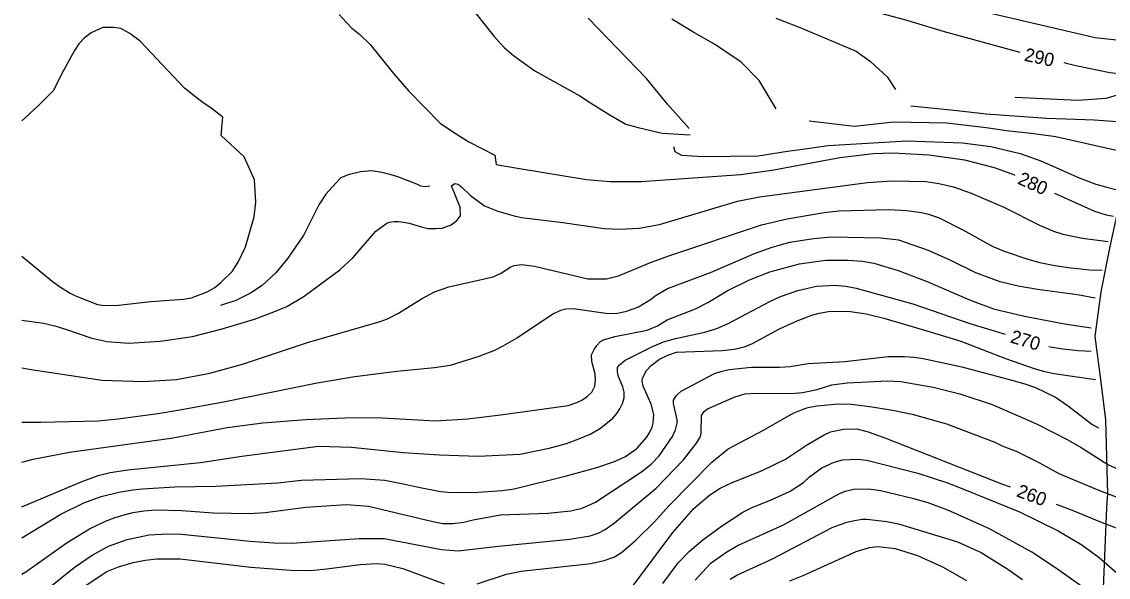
# Model space of a CAD drawing. Extents: x -555860 to -552701, y -1187050 to -1182291.
# Drawn here: x -555860 to -555043, y -1184906 to -1184488 of the extents above; entities that cross this region are included whole.
import ezdxf

# ---------------------------------------------------------------- set-up
doc = ezdxf.new("R2010")
doc.units = 0
for name, color, linetype in [('Level 30', 7, 'Continuous'), ('Level 40', 7, 'Continuous'), ('Level 41', 7, 'Continuous'), ('Level 42', 7, 'Continuous')]:
    doc.layers.add(name, color=color, linetype=linetype)

msp = doc.modelspace()

# ---------------------------------------------------------------- linework, layer by layer
at = {"layer": 'Level 30'}
for points in [[(-555026.68, -1184581.62), (-555028.28, -1184593.98), (-555042.05, -1184656.95), (-555048.83, -1184690.97), (-555053.19, -1184724.49)], [(-555053.19, -1184724.49), (-555049.08, -1184756.88), (-555045.22, -1184787.32), (-555043.84, -1184842.79), (-555044.43, -1184853.26), (-555047.85, -1184932.27)]]:
    msp.add_lwpolyline(points, dxfattribs=at)
at = {"layer": 'Level 40'}
for points in [[(-555659.98, -1184034.62), (-555648.13, -1184064.26), (-555641.35, -1184085.42), (-555621.88, -1184117.32), (-555590.97, -1184172.35), (-555584.77, -1184181.95), (-555556.97, -1184217.23), (-555546.24, -1184229.08), (-555542.43, -1184234.73), (-555532.55, -1184245.59), (-555469.01, -1184314.38), (-555447.92, -1184333.92), (-555421.16, -1184357.49), (-555400.22, -1184377.04), (-555365.7, -1184405.47), (-555335.75, -1184428.21), (-555309.54, -1184444.85), (-555290.13, -1184456.08), (-555275.98, -1184462.32), (-555256.3, -1184469.39), (-555236.33, -1184475.49), (-555196.4, -1184486.03), (-555166.45, -1184495.04), (-555109.8, -1184510.69)], [(-555621.43, -1184482.3), (-555615.99, -1184488.41), (-555611.81, -1184492.55), (-555605.85, -1184497.26), (-555598.08, -1184505.02), (-555580.61, -1184526.66), (-555568.97, -1184539.97), (-555545.44, -1184564.15), (-555535.58, -1184570.77), (-555524, -1184578.07), (-555504.31, -1184588.04), (-555503.41, -1184595.28), (-555487.37, -1184597.87), (-555435.44, -1184606.38), (-555417.69, -1184608.05), (-555394.4, -1184607.91), (-555319.52, -1184602.64), (-555294.57, -1184599.17), (-555244.93, -1184589.88), (-555219.97, -1184586.83), (-555204.99, -1184586.28), (-555177.82, -1184587.8), (-555151.19, -1184591.55), (-555129.01, -1184597.51), (-555115.7, -1184602.22), (-555113.52, -1184603.2)], [(-555860.13, -1184664.22), (-555837.27, -1184682.92), (-555830.89, -1184687.5), (-555823.61, -1184691.87), (-555819.8, -1184693.88), (-555803.16, -1184700.39), (-555797.89, -1184701.36), (-555787.35, -1184701.09), (-555762.95, -1184698.17), (-555738.55, -1184696.51), (-555732.44, -1184695.4), (-555720.66, -1184690.96), (-555714.97, -1184687.64), (-555710.4, -1184684.03), (-555701.94, -1184675.57), (-555697.36, -1184668.64), (-555691.82, -1184656.99), (-555685.44, -1184634.53), (-555684.05, -1184623.44), (-555685.02, -1184606.8), (-555692.82, -1184589.41), (-555710.27, -1184573.3), (-555708.93, -1184559.61), (-555717.78, -1184552.9), (-555723.95, -1184548.6), (-555729.32, -1184544.57), (-555737.64, -1184537.86), (-555770.99, -1184502.39), (-555778.76, -1184496.57), (-555785.69, -1184492.96), (-555791.23, -1184492.13), (-555799.14, -1184492.13), (-555807.87, -1184496.01), (-555813.14, -1184500.03), (-555817.3, -1184504.33), (-555820.35, -1184509.32), (-555830.14, -1184527.12), (-555836.16, -1184539.55), (-555847.81, -1184551.06), (-555860.13, -1184562.34)], [(-555076.61, -1184518.44), (-555074.86, -1184518.82), (-555066.28, -1184520.97), (-555042, -1184525.88), (-555026.01, -1184527.7), (-555020.46, -1184526.59)], [(-555083.62, -1184616.69), (-555053.58, -1184630.23), (-555044.7, -1184633.14), (-555039.35, -1184633.92)], [(-555860.13, -1184852.73), (-555815.36, -1184833.78), (-555802.6, -1184829.07), (-555793.73, -1184826.85), (-555780.42, -1184824.77), (-555725.79, -1184819.36), (-555694.73, -1184814.51), (-555637.05, -1184807.16), (-555612.09, -1184807.85), (-555573.27, -1184811.87), (-555546.09, -1184813.68), (-555516.97, -1184814.65), (-555485.64, -1184813.12), (-555463.45, -1184808.68), (-555450.48, -1184804.99), (-555441.27, -1184801.61), (-555432.67, -1184798.01), (-555425.04, -1184793.43), (-555415.75, -1184785.94), (-555412.72, -1184782.55), (-555410.48, -1184779.01), (-555408.4, -1184774.85), (-555407.29, -1184770.69), (-555407.29, -1184766.53), (-555408.12, -1184762.37), (-555411.59, -1184754.05), (-555412.25, -1184750.94), (-555412.29, -1184747.95), (-555410.76, -1184745.87), (-555406.46, -1184742.41), (-555386.36, -1184732.28), (-555377.48, -1184728.68), (-555368.61, -1184726.18), (-555346.42, -1184721.33), (-555337.55, -1184718.56), (-555328.95, -1184714.67), (-555297.75, -1184698.17), (-555289.57, -1184694.57), (-555276.54, -1184689.99), (-555262.67, -1184686.67), (-555248.81, -1184685.83), (-555240.49, -1184686.67), (-555232.72, -1184688.19), (-555190.02, -1184699.98), (-555147.31, -1184714.67), (-555120.66, -1184722.73)], [(-555087.91, -1184732.02), (-555085.31, -1184732.63), (-555077.43, -1184733.81), (-555065.78, -1184735.2), (-555056.07, -1184735.54)], [(-555400.25, -1184911.72), (-555370.69, -1184871.91), (-555354.74, -1184854.02), (-555343.09, -1184843.9), (-555334.91, -1184838.77), (-555326.46, -1184834.61), (-555303.3, -1184825.46), (-555285.83, -1184816.73), (-555269.33, -1184805.77), (-555256.85, -1184798.42), (-555252, -1184796.34), (-555242.15, -1184794.26), (-555232.17, -1184793.99), (-555223.75, -1184796.32), (-555211.3, -1184800.82), (-555122.66, -1184835.61), (-555116.95, -1184837.74)], [(-555082.3, -1184850.73), (-555070.27, -1184855.24), (-555049.87, -1184863.63), (-555031.95, -1184870.39), (-555000.47, -1184892.02), (-554990.35, -1184898.12), (-554982.03, -1184901.17), (-554977.59, -1184901.31), (-554973.75, -1184900.95), (-554971.49, -1184900.34), (-554969.41, -1184898.26), (-554965.47, -1184888.78)]]:
    msp.add_lwpolyline(points, dxfattribs=at)
at = {"layer": 'Level 41'}
for points in [[(-555525.29, -1184473.41), (-555504.91, -1184498.78), (-555497.28, -1184507.24), (-555490.49, -1184513.2), (-555474.27, -1184524.71), (-555440.43, -1184543.57), (-555432.54, -1184548.89), (-555418.42, -1184557.68), (-555405.83, -1184564.76), (-555396.56, -1184567.35), (-555378.65, -1184571.72), (-555357.48, -1184572.92)], [(-555156.19, -1184475.63), (-555053.03, -1184499.62), (-555037.06, -1184501.49)], [(-555358.21, -1184568.02), (-555374.53, -1184549.7), (-555390.38, -1184530.5), (-555434.33, -1184485.2)], [(-555292.96, -1184553.38), (-555305.71, -1184531.86), (-555319.14, -1184518.24), (-555338.38, -1184505.03), (-555355.57, -1184495.46), (-555371.24, -1184485.89)], [(-555293.18, -1184485.2), (-555275.71, -1184491.85), (-555232.76, -1184509.87), (-555221.96, -1184517.72), (-555209.42, -1184529.2), (-555203.1, -1184538.85)], [(-555113.29, -1184544.64), (-555065.92, -1184546.68), (-555044.77, -1184545.39), (-555024.12, -1184539.14), (-555016.16, -1184537.07), (-555016.71, -1184526.46)], [(-555191.61, -1184551.03), (-555159.1, -1184554.25), (-555135.02, -1184557.05), (-555089.35, -1184560.21), (-555053.86, -1184561.46), (-555029.27, -1184563.23)], [(-555267.99, -1184562.42), (-555234.05, -1184566.23), (-555204.74, -1184563.14), (-555164.55, -1184563.86), (-555134.87, -1184567.26), (-555117.64, -1184569.78), (-555101.18, -1184571.49), (-555082.7, -1184574.07), (-555036.11, -1184584.61), (-555031.27, -1184585.48)], [(-555370, -1184581.67), (-555369.01, -1184585.51), (-555364.16, -1184588.19), (-555348.07, -1184589.25), (-555306.49, -1184588.63), (-555284.31, -1184585.03), (-555273.21, -1184583.64), (-555253.8, -1184580.87), (-555194.54, -1184577.27), (-555152.79, -1184578.75), (-555131.51, -1184581.7), (-555109.32, -1184586.83), (-555093.79, -1184592.38), (-555064.95, -1184605.13), (-555052.47, -1184609.85), (-555045.24, -1184612.08), (-555037.49, -1184614.01), (-555034.37, -1184614.4)], [(-555860.13, -1184712.28), (-555843.65, -1184714.53), (-555835.33, -1184716.48), (-555826.41, -1184719.26), (-555807.32, -1184725.77), (-555796.23, -1184728.26), (-555779.59, -1184729.65), (-555756.02, -1184728.12), (-555731.61, -1184724.52), (-555709.43, -1184718.83), (-555685.02, -1184711.62), (-555670.55, -1184706.06), (-555660.9, -1184702.05), (-555647.86, -1184694.29), (-555620.96, -1184674.32), (-555611.12, -1184665.31), (-555593.93, -1184645.35), (-555585.74, -1184639.38), (-555583.49, -1184638.65), (-555580.2, -1184638.14), (-555576.56, -1184638.15), (-555573.09, -1184638.48), (-555568.83, -1184639.38), (-555558.85, -1184642.43), (-555554.78, -1184643.27), (-555548.86, -1184643.4), (-555543.89, -1184642.94), (-555537.29, -1184640.46), (-555533.06, -1184637.3), (-555530.28, -1184633.7), (-555530.56, -1184627.32), (-555537.11, -1184611.33), (-555534.43, -1184609.36), (-555532.05, -1184610), (-555529.42, -1184611.86), (-555522.62, -1184618.48), (-555512.26, -1184626.35), (-555502.27, -1184630.23), (-555489.79, -1184633.7), (-555484.35, -1184635.02), (-555453.19, -1184638.83), (-555422.13, -1184643.4), (-555411.04, -1184643.82), (-555395.79, -1184643.13), (-555380.53, -1184640.35), (-555322.02, -1184622.74), (-555305.38, -1184619.42), (-555224.13, -1184608.6), (-555205.82, -1184607.35), (-555180.31, -1184608.05), (-555170.61, -1184609.43), (-555159.51, -1184611.93), (-555146.2, -1184616.64), (-555121.8, -1184627.18), (-555094.9, -1184640.91), (-555084.34, -1184645.42), (-555077.43, -1184647.7), (-555062.45, -1184650.61), (-555043.26, -1184653.19)], [(-555860.13, -1184748.25), (-555854.46, -1184749.2), (-555799.83, -1184757.52), (-555768.77, -1184758.49), (-555743.81, -1184756.83), (-555718.58, -1184752.11), (-555694.18, -1184745.46), (-555645.37, -1184729.09), (-555590.74, -1184713.29), (-555585.19, -1184711.21), (-555576.87, -1184707.05), (-555559.54, -1184696.23), (-555549.83, -1184690.96), (-555538.88, -1184687.08), (-555505.6, -1184679.59), (-555500.06, -1184677.24), (-555492.43, -1184672.11), (-555489.79, -1184671.14), (-555484.25, -1184670.44), (-555474.54, -1184671.55), (-555434.61, -1184681.12), (-555420.47, -1184681.12), (-555411.32, -1184679.04), (-555387.47, -1184668.92), (-555372.77, -1184663.51), (-555303.85, -1184640.49), (-555284.58, -1184635.92), (-555256.85, -1184631.2), (-555245.76, -1184629.95), (-555208.32, -1184628.98), (-555194.73, -1184629.68), (-555183.64, -1184631.2), (-555178.37, -1184632.54), (-555170.33, -1184635.22), (-555152.58, -1184644.24), (-555130.4, -1184656.72), (-555121.52, -1184660.46), (-555103.77, -1184666.42), (-555094.55, -1184668.77), (-555084.64, -1184670.86), (-555073.43, -1184672.73), (-555057.19, -1184674.32), (-555047.72, -1184674.67)], [(-555053.06, -1184695.78), (-555066.34, -1184693.32), (-555096.29, -1184689.3), (-555110.88, -1184686.59), (-555124.57, -1184683.34), (-555142.88, -1184676.54), (-555161.45, -1184667.39), (-555178.37, -1184659.91), (-555200.56, -1184652.14), (-555214.42, -1184650.48), (-555251.3, -1184649.92), (-555264.61, -1184651.03), (-555282.92, -1184653.94), (-555296.23, -1184657.69), (-555309.54, -1184662.26), (-555342.54, -1184676.68), (-555374.16, -1184688.47), (-555383.03, -1184693.6), (-555387.46, -1184697.06), (-555396.34, -1184702.61), (-555406.32, -1184706.08), (-555412.15, -1184707.32), (-555419.08, -1184707.6), (-555445.42, -1184703.86), (-555450.97, -1184704), (-555455.13, -1184704.97), (-555460.4, -1184707.46), (-555487.85, -1184725.77), (-555498.35, -1184731.8), (-555504.77, -1184735.19), (-555516.42, -1184739.63), (-555538.05, -1184746.43), (-555549.69, -1184748.23), (-555577.98, -1184750.86), (-555609.59, -1184754.88), (-555637.88, -1184759.6), (-555708.32, -1184774.02), (-555741.18, -1184779.98), (-555757.68, -1184782.75), (-555787.63, -1184786.78), (-555802.6, -1184788.16), (-555845.87, -1184789.27), (-555860.13, -1184789.21)], [(-555860.13, -1184819.09), (-555851.41, -1184816.86), (-555824.23, -1184811.46), (-555747.7, -1184800.92), (-555705.55, -1184793.01), (-555678.92, -1184789.41), (-555646.48, -1184786.91), (-555611.54, -1184785.53), (-555589.07, -1184785.8), (-555549.14, -1184787.88), (-555524.74, -1184786.5), (-555498.11, -1184783.31), (-555449.31, -1184776.38), (-555442.65, -1184774.3), (-555438.49, -1184772.22), (-555434.64, -1184769.35), (-555431.56, -1184766.39), (-555430.68, -1184764.89), (-555429.34, -1184761.82), (-555428.79, -1184757.52), (-555429.06, -1184752.67), (-555431.56, -1184743.24), (-555431.7, -1184738.38), (-555429.71, -1184734.44), (-555427.68, -1184731.31), (-555424.9, -1184728.26), (-555422.82, -1184727.02), (-555414.09, -1184724.66), (-555389.96, -1184719.8), (-555382.2, -1184716.62), (-555374.79, -1184712), (-555353.63, -1184703.72), (-555344.2, -1184698.87), (-555329.65, -1184690.27), (-555313.01, -1184681.81), (-555297.62, -1184675.99), (-555275.43, -1184669.89), (-555264.93, -1184668.28), (-555255.46, -1184667.25), (-555238.82, -1184667.11), (-555228.29, -1184667.81), (-555219.41, -1184669.33), (-555201.11, -1184675.02), (-555179.99, -1184682.96), (-555146.2, -1184697.48), (-555129.56, -1184703.86), (-555106.27, -1184709.27), (-555076.04, -1184715.09), (-555056.08, -1184717.94)], [(-555860.13, -1184876.08), (-555830.61, -1184858.32), (-555813.42, -1184849.59), (-555800.39, -1184845.01), (-555787.07, -1184841.68), (-555776.6, -1184839.97), (-555769.33, -1184839.05), (-555744.92, -1184837.66), (-555714.14, -1184837.25), (-555667.55, -1184834.75), (-555649.81, -1184832.67), (-555605.43, -1184831.42), (-555587.13, -1184832.67), (-555572.16, -1184835.58), (-555563.14, -1184837.66), (-555545.26, -1184841.13), (-555539.43, -1184841.68), (-555520.58, -1184841.82), (-555498.95, -1184840.44), (-555489.79, -1184839.05), (-555450.64, -1184829.41), (-555427.68, -1184823.1), (-555414.36, -1184818.53), (-555406.05, -1184814.92), (-555397.73, -1184808.82), (-555390.38, -1184800.64), (-555388.14, -1184797.07), (-555386.22, -1184792.88), (-555385.33, -1184789.64), (-555384.97, -1184783.17), (-555386.77, -1184775.41), (-555393.01, -1184761.82), (-555393.7, -1184757.93), (-555393.43, -1184755.99), (-555390.38, -1184750.17), (-555386.77, -1184746.29), (-555380.53, -1184741.71), (-555374.43, -1184738.66), (-555367.78, -1184736.3), (-555333.39, -1184735.06), (-555324.52, -1184734.09), (-555317.04, -1184732.3), (-555311.2, -1184730.06), (-555290.27, -1184718.83), (-555277.09, -1184712.87), (-555266, -1184708.57), (-555260.48, -1184707.05), (-555253.52, -1184705.8), (-555246.29, -1184705.4), (-555236.88, -1184705.8), (-555225.24, -1184707.6), (-555211.93, -1184710.79), (-555177.18, -1184721.08), (-555153.92, -1184728.17), (-555120.41, -1184741.16), (-555098.78, -1184748.64), (-555091.08, -1184750.94), (-555083.81, -1184752.39), (-555052.74, -1184756.78)], [(-555860.13, -1184903.28), (-555857.1, -1184901.58), (-555825.9, -1184879.54), (-555809.26, -1184869.28), (-555797.06, -1184863.45), (-555789.99, -1184860.82), (-555783.03, -1184858.62), (-555776.26, -1184856.94), (-555768.35, -1184855.81), (-555759.62, -1184854.99), (-555739.8, -1184855.48), (-555716.08, -1184857.21), (-555689.18, -1184857.77), (-555676.98, -1184857.07), (-555646.48, -1184853.05), (-555615.97, -1184850.83), (-555599.33, -1184852.08), (-555551.08, -1184863.73), (-555543.59, -1184865.12), (-555536.11, -1184865.26), (-555527.79, -1184864.28), (-555520.74, -1184862.58), (-555500.06, -1184858.6), (-555464.56, -1184857.49), (-555447.18, -1184855.65), (-555443.21, -1184854.58), (-555439.42, -1184853.83), (-555434.19, -1184851.81), (-555428.79, -1184849.17), (-555394.12, -1184826.43), (-555386.91, -1184820.47), (-555380.81, -1184814.37), (-555370.83, -1184799.81), (-555368.61, -1184794.82), (-555367.36, -1184789.83), (-555367.36, -1184787.33), (-555370.13, -1184774.85), (-555369.99, -1184772.36), (-555368.01, -1184769.18), (-555366.67, -1184767.64), (-555364.31, -1184765.56), (-555339.21, -1184752.39), (-555334.37, -1184750.94), (-555328.12, -1184749.48), (-555311.48, -1184747.53), (-555290.41, -1184747.67), (-555282.36, -1184747.12), (-555268.73, -1184744.84), (-555241.32, -1184743.24), (-555208.6, -1184739.63), (-555196.4, -1184739.49), (-555189.39, -1184740.05), (-555182.25, -1184741.02), (-555153.41, -1184747.4), (-555115.7, -1184757.38), (-555105.93, -1184760.18), (-555097.95, -1184762.93), (-555082.97, -1184770.28), (-555072.99, -1184776.93), (-555055.52, -1184790.38), (-555050.55, -1184793.25)], [(-555852.66, -1184924.05), (-555820.63, -1184898.39), (-555807.18, -1184888.97), (-555794.84, -1184882.31), (-555780.97, -1184877.18), (-555764.33, -1184873.85), (-555750.47, -1184872.88), (-555739.93, -1184873.3), (-555688.35, -1184878.43), (-555670.6, -1184879.68), (-555657.02, -1184879.95), (-555606.54, -1184876.62), (-555587.69, -1184876.63), (-555544.43, -1184884.67), (-555531.95, -1184885.78), (-555501.72, -1184882.17), (-555447.92, -1184877.04), (-555432.67, -1184874.41), (-555426.84, -1184872.47), (-555421.44, -1184869.69), (-555414.36, -1184864.7), (-555383.17, -1184838.77), (-555362.51, -1184817.28), (-555352.66, -1184804.8), (-555349.89, -1184799.81), (-555349.2, -1184797.31), (-555348.92, -1184784), (-555347.12, -1184780.95), (-555344.62, -1184779.01), (-555324.52, -1184770.28), (-555316.47, -1184767.78), (-555308.15, -1184767.09), (-555281.53, -1184767.5), (-555273.21, -1184766.67), (-555262.12, -1184764.31), (-555251.03, -1184760.99), (-555239.38, -1184759.32), (-555208.88, -1184757.8), (-555199.17, -1184758.35), (-555174.77, -1184762.65), (-555154.8, -1184767.64), (-555130.4, -1184775.82), (-555097.12, -1184790.24), (-555073.55, -1184802.31), (-555063.56, -1184807.99), (-555043.6, -1184820.75), (-555033.61, -1184825.46)], [(-555517.8, -1184910.6), (-555495.62, -1184903.39), (-555484.53, -1184901.03), (-555432.11, -1184895.2), (-555422.13, -1184893.13), (-555414.92, -1184890.49), (-555409.23, -1184887.03), (-555398.83, -1184878.29), (-555384.55, -1184864.15), (-555373.18, -1184851.39), (-555341.15, -1184819.08), (-555328.95, -1184809.1), (-555302.47, -1184795.09), (-555280.01, -1184782.2), (-555271.27, -1184778.73), (-555268.71, -1184777.93), (-555262.4, -1184776.79), (-555246.04, -1184775.13), (-555236.33, -1184775.54), (-555220.8, -1184777.35), (-555203.88, -1184780.12), (-555190.57, -1184783.03), (-555164.79, -1184790.14), (-555128.48, -1184804.17), (-555122.35, -1184807.02), (-555112.37, -1184810.9), (-555094.9, -1184819.64), (-555080.33, -1184827.57), (-555050.99, -1184839.87), (-555029.47, -1184848.26)], [(-555378.18, -1184910.46), (-555366.67, -1184894.93), (-555357.93, -1184885.92), (-555347.95, -1184877.46), (-555333.94, -1184867.34), (-555317.86, -1184856.8), (-555310.37, -1184852.91), (-555297.06, -1184847.65), (-555282.36, -1184840.85), (-555272.38, -1184834.33), (-555267.8, -1184830.18), (-555258.65, -1184823.24), (-555249.36, -1184819.08), (-555242.98, -1184817.42), (-555231.89, -1184816.86), (-555224.68, -1184817.56), (-555186.41, -1184827.26), (-555164.12, -1184834.69), (-555153.73, -1184838.65), (-555109.87, -1184856.52), (-555080.76, -1184870.66), (-555063.01, -1184881.2), (-555050.11, -1184890.77), (-555023.07, -1184914.48)], [(-555063.15, -1184912.68), (-555082.14, -1184899.09), (-555100.72, -1184886.75), (-555132.44, -1184869.34), (-555163.81, -1184855.27), (-555178.65, -1184849.71), (-555189.37, -1184846.57), (-555214.42, -1184840.57), (-555223.3, -1184839.33), (-555234.39, -1184839.6), (-555241.04, -1184841.13), (-555245.48, -1184842.79), (-555287.63, -1184866.36), (-555320.91, -1184881.48), (-555330.06, -1184886.75), (-555342.54, -1184895.62), (-555353.77, -1184907.82)], [(-555327.57, -1184906.99), (-555322.44, -1184904.08), (-555295.68, -1184891.74), (-555250.75, -1184868.3), (-555239.66, -1184864.28), (-555234.06, -1184862.91), (-555228.29, -1184861.93), (-555224.65, -1184861.92), (-555209.71, -1184863.73), (-555200.83, -1184865.39), (-555156.46, -1184879.12), (-555138.71, -1184887.16), (-555118.75, -1184899.5), (-555107.66, -1184907.27)], [(-555149.53, -1184908.24), (-555167.56, -1184898.12), (-555186.41, -1184889.66), (-555203.05, -1184884.25), (-555216.36, -1184882.73), (-555223.02, -1184883.56), (-555233, -1184886.47), (-555272.94, -1184904.5), (-555282.92, -1184908.52)], [(-555815.36, -1184914.2), (-555796.23, -1184901.3), (-555787.35, -1184897.84), (-555776.26, -1184894.51), (-555767.39, -1184892.71), (-555758.51, -1184891.88), (-555741.04, -1184891.88), (-555687.8, -1184897.98), (-555657.85, -1184900.34), (-555642.87, -1184900.61), (-555631.06, -1184899.3), (-555605.43, -1184896.04), (-555593.51, -1184895.34), (-555587.13, -1184895.9), (-555573.54, -1184899.09), (-555542.48, -1184910.73)]]:
    msp.add_lwpolyline(points, dxfattribs=at)
at = {"layer": 'Level 42'}
msp.add_lwpolyline([(-555553.35, -1184611.57), (-555556.43, -1184611.92), (-555560.09, -1184611.51), (-555561.9, -1184610.54), (-555577.39, -1184604.56), (-555582.38, -1184603.04), (-555589.47, -1184601.15), (-555596.99, -1184600.03), (-555605.5, -1184600.68), (-555614.62, -1184602.83), (-555620.09, -1184605.15), (-555624.01, -1184609.16), (-555631.5, -1184617.61), (-555636.63, -1184625.52), (-555648, -1184647.98), (-555660.07, -1184665.73), (-555669.08, -1184676.68), (-555679.34, -1184686.11), (-555688.07, -1184691.94), (-555699.17, -1184697.48), (-555710.68, -1184701.36)], dxfattribs=at)

# ---------------------------------------------------------------- texts
at = {"layer": 'Level 40'}
for s, rotation, p in [('290', 347.86042, (-555106.87, -1184517.05)), ('280', 335.73016, (-555112.01, -1184609.37)), ('270', 343.18449, (-555117.49, -1184728.91)), ('260', 339.45163, (-555112.82, -1184844.63))]:
    msp.add_text(s, height=10, rotation=rotation, dxfattribs=at).set_placement(p)

doc.saveas('drawing.dxf')
